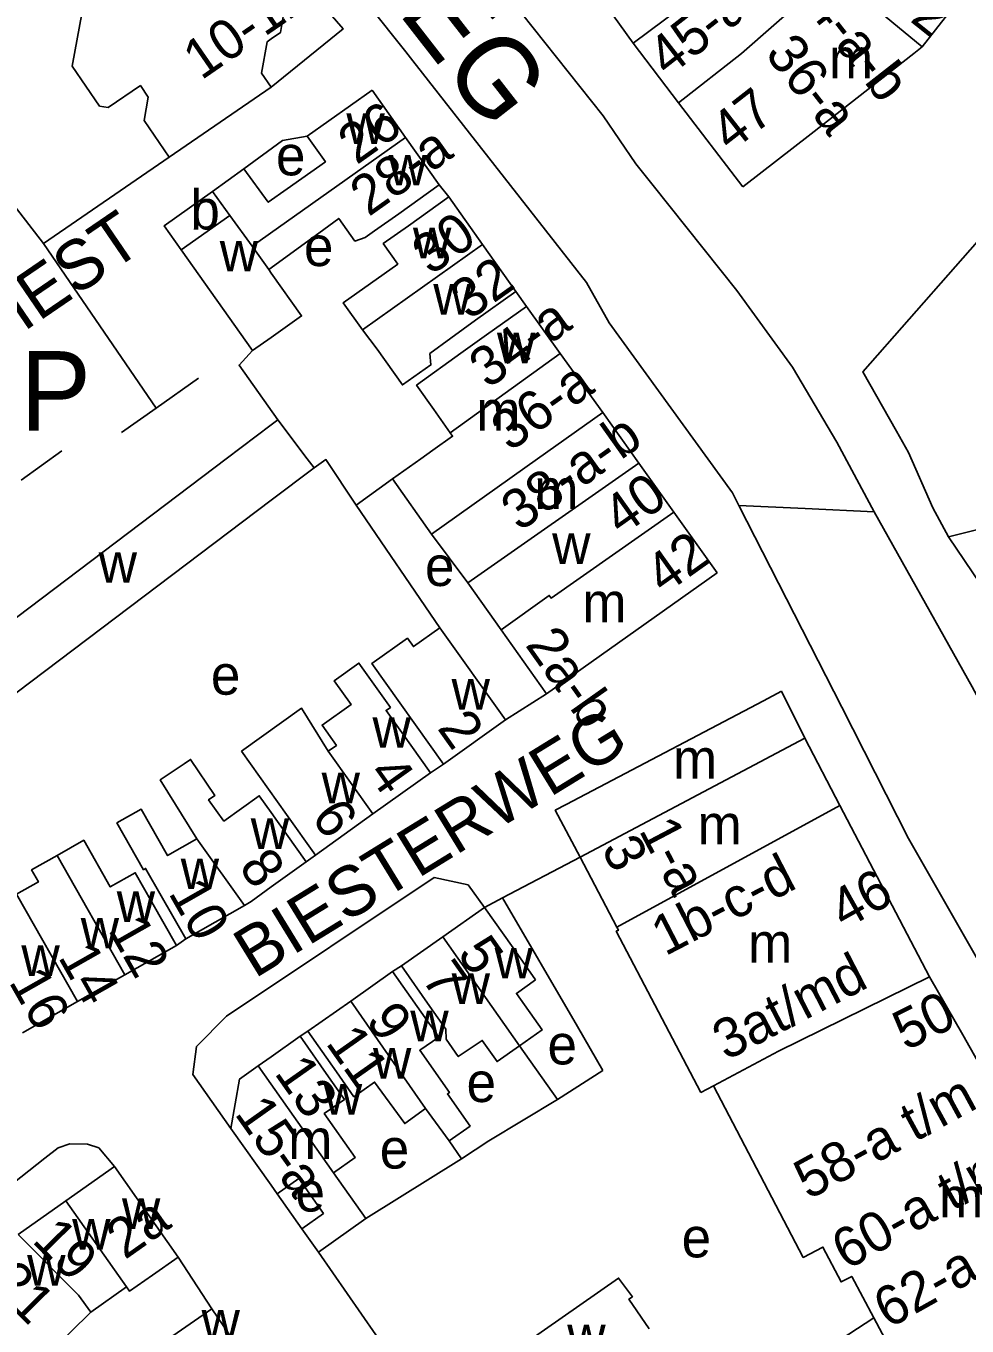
# Model space of a CAD drawing. Extents: x 161141 to 163125, y 381621 to 383200.
# Drawn here: x 161975.3 to 162070.1, y 381912.6 to 382043.6 of the extents above; entities that cross this region are included whole.
import ezdxf

# ---------------------------------------------------------------- set-up
doc = ezdxf.new("R2010")
doc.units = 0
for name, color, linetype in [('BLT_Basislijn', 7, 'Continuous'), ('BLT_Bebouwing', 7, 'Continuous'), ('BLT_Centroide', 7, 'Continuous'), ('BLT_Huisnummer', 7, 'Continuous'), ('BLT_Huisnummer_ tussenligend', 7, 'Continuous'), ('BLT_Huisnummer_reeks', 7, 'Continuous'), ('BLT_Onderverdeling_panden', 7, 'Continuous'), ('BLT_Straatnaam', 7, 'Continuous'), ('BLT_Straatnaam_hoofdweg', 7, 'Continuous'), ('BLT_Tekst_parkeren', 7, 'Continuous'), ('BLT_Vlakafsluiter', 7, 'Continuous')]:
    doc.layers.add(name, color=color, linetype=linetype)

msp = doc.modelspace()

# ---------------------------------------------------------------- linework, layer by layer
at = {"layer": 'BLT_Basislijn'}
for p, q in [((162016.95, 382027.58), (162017.93, 382026.37)), ((161988.4, 382005.09), (161977.07, 382021.68)), ((162025.73, 382015.35), (162024.67, 382016.86)), ((162012.25, 381997.98), (162008.59, 381995.31)), ((162046.51, 381996.55), (162046.84, 381995.91)), ((162085.99, 381996.57), (162068.27, 381992.12)), ((162008.59, 381995.31), (162017.02, 381982.98)), ((162046.84, 381995.91), (162047.15, 381995.3)), ((162047.15, 381995.3), (162057.53, 381974.98)), ((162068.27, 381992.12), (162074.16, 381983.42)), ((162023.63, 381973.7), (162027.76, 381976.32)), ((162057.53, 381974.98), (162064.23, 381961.73)), ((162016.08, 381968.35), (162017.37, 381969.24)), ((162064.23, 381961.73), (162074.69, 381943.44)), ((162003.55, 381959.4), (162004.46, 381960.07)), ((162023.33, 381955.76), (162031.14, 381959.87)), ((162016.45, 381957.81), (161995.5, 381943.85)), ((162019.87, 381957.07), (162016.45, 381957.81)), ((162021.51, 381954.8), (162019.87, 381957.07)), ((162023.33, 381955.76), (162030.88, 381942.79)), ((161990.45, 381950.97), (161991.39, 381951.62)), ((162013.13, 381948.9), (162012.25, 381948.35)), ((161995.5, 381943.85), (161992.49, 381940.79)), ((162003.7, 381942.33), (162002.92, 381941.81)), ((161992.49, 381940.79), (161992.12, 381937.97)), ((161992.12, 381937.97), (161995.95, 381932.53)), ((162021.94, 381931.27), (162028.86, 381935.45)), ((161977.19, 381929.52), (161978.54, 381930.58)), ((162017.94, 381931.27), (162019.2, 381929.48)), ((162019.2, 381929.48), (162021.94, 381931.27)), ((161966.74, 381921.31), (161977.19, 381929.52)), ((162009.54, 381923.44), (162019.2, 381929.48)), ((162000.62, 381925.95), (162003.11, 381922.43)), ((161994.01, 381914.35), (161990.62, 381919.57)), ((162004.78, 381920.06), (162015.87, 381904.08)), ((162044.49, 381902.88), (162060.75, 381913.44))]:
    msp.add_line(p, q, dxfattribs=at)
for points in [[(162038.5, 382027.52), (162036.76, 382029.71), (162033.48, 382034.54), (162020.52, 382050.82), (162012.99, 382060.92), (162006.37, 382069.31), (162004.57, 382071.93), (161995.58, 382083.12), (161974.97, 382110.3), (161963.61, 382124.84)], [(161957.26, 382113.19), (162009.85, 382045.65), (162013.57, 382040.98), (162014.27, 382040.09)], [(161981.77, 382075.03), (162001.01, 382050.52), (162007.26, 382043.31), (161999.99, 382037.45)], [(162046.51, 381996.55), (162034.07, 382013.68), (162031.78, 382017.76), (162014.27, 382040.09)], [(162003.64, 382032.51), (162001.15, 382032.06), (161997.26, 382029.22)], [(161977.07, 382021.68), (161989.73, 382030.38)], [(162038.5, 382027.52), (162046.94, 382016.95), (162052.54, 382009.23)], [(161969.24, 382021.16), (161970.46, 382023.02), (161974.1, 382025.52), (161977.07, 382021.68)], [(162068.27, 381992.12), (162066.7, 381995.05), (162064.23, 382000.64), (162063.04, 382002.77), (162059.63, 382008.76), (162073.65, 382024.66)], [(161998.14, 382010.9), (161996.77, 382009.44), (162000.69, 382003.92)], [(162052.54, 382009.23), (162057.02, 382001.66), (162060.79, 381994.64)], [(162004.34, 381999.08), (162005.52, 381999.91), (162008.59, 381995.31)], [(162077.65, 381964.36), (162075.34, 381968.4), (162070.67, 381977.01), (162060.79, 381994.64)], [(162021.51, 381954.8), (162023.33, 381955.76)], [(161984.21, 381928.68), (161982.62, 381930.58), (161981.51, 381930.95), (161979.72, 381930.98), (161978.54, 381930.58), (161977.49, 381929.77)]]:
    msp.add_lwpolyline(points, dxfattribs=at)
at = {"layer": 'BLT_Bebouwing'}
for p, q in [((162036.49, 382041.88), (162032.68, 382047.16)), ((162069.3, 382046.15), (162065.62, 382041.49)), ((162041.06, 382035.84), (162036.49, 382041.88)), ((161999.99, 382037.45), (161989.73, 382030.38)), ((162003.64, 382032.51), (162010.17, 382037.14)), ((162010.17, 382037.14), (162013.56, 382032.36)), ((162047.56, 382027.39), (162041.06, 382035.84)), ((162054.42, 382032.75), (162047.56, 382027.39)), ((162013.56, 382032.36), (162016.95, 382027.58)), ((161994.1, 382026.91), (161997.26, 382029.22)), ((162021.32, 382021.6), (162017.93, 382026.37)), ((162024.67, 382016.86), (162021.32, 382021.6)), ((162029.14, 382010.61), (162025.73, 382015.35)), ((162033.44, 382004.67), (162029.14, 382010.61)), ((162033.44, 382004.67), (162037.06, 381999.57)), ((162037.06, 381999.57), (162040.58, 381994.63)), ((162016.15, 381992.41), (162012.25, 381997.98)), ((162040.58, 381994.63), (162044.95, 381988.5)), ((162016.15, 381992.41), (162019.84, 381987.5)), ((162044.95, 381988.5), (162027.76, 381976.32)), ((162023.19, 381982.76), (162019.84, 381987.5)), ((162023.63, 381973.7), (162017.02, 381982.98)), ((162027.76, 381976.32), (162023.19, 381982.76)), ((162051.45, 381976.57), (162053.8, 381971.85)), ((162017.37, 381969.24), (162023.63, 381973.7)), ((162057.33, 381965.06), (162053.8, 381971.85)), ((162016.08, 381968.35), (162010.27, 381964.22)), ((162066.37, 381947.82), (162057.33, 381965.06)), ((162004.46, 381960.07), (162010.27, 381964.22)), ((162031.14, 381959.87), (162034.84, 381952.81)), ((162021.51, 381954.8), (162017.32, 381951.85)), ((162017.32, 381951.85), (162013.13, 381948.9)), ((161990.45, 381950.97), (161985.24, 381948.01)), ((161985.24, 381948.01), (161980.47, 381945.31)), ((162012.25, 381948.35), (162008.02, 381945.36)), ((162066.37, 381947.82), (162069.73, 381941.95)), ((161980.47, 381945.31), (161974.95, 381942.17)), ((162008.02, 381945.36), (162003.7, 381942.33)), ((162033.45, 381938.36), (162030.88, 381942.79)), ((162069.73, 381941.95), (162084.9, 381914.96)), ((162025.05, 381940.86), (162028.86, 381935.45)), ((162028.86, 381935.45), (162033.45, 381938.36)), ((162044.58, 381936.81), (162043.32, 381936.15)), ((162015.57, 381934.54), (162017.94, 381931.27)), ((161984.21, 381928.68), (161979.31, 381925.23)), ((161990.62, 381919.57), (161984.21, 381928.68)), ((162006.28, 381928.07), (162009.54, 381923.44)), ((161979.31, 381925.23), (161974.49, 381921.83)), ((162009.54, 381923.44), (162004.78, 381920.06)), ((162004.78, 381920.06), (162003.11, 381922.43)), ((161981.82, 381914.03), (161985.42, 381916.57)), ((161981.82, 381914.03), (161977.82, 381910.09)), ((161994.01, 381914.35), (161996.32, 381910.99))]:
    msp.add_line(p, q, dxfattribs=at)
for points in [[(161928.64, 382028.94), (161932.58, 382050.37), (161934.36, 382060.03), (161935.91, 382059.74), (161937.22, 382060.65), (161939.06, 382070.6), (161943.26, 382073.49), (161953.27, 382071.65), (161953.91, 382072.09), (161954.31, 382074.25), (161985.54, 382068.51), (161989.77, 382062.38), (161989.52, 382061.05), (161994.29, 382054.12), (161994.07, 382052.96), (161996.64, 382052.49), (162001.39, 382045.56), (162000.94, 382042.94), (161999.99, 382042.3), (161999.61, 382042.01), (161999.02, 382038.85), (161999.99, 382037.45)], [(161989.73, 382030.38), (161987.19, 382034.07), (161987.62, 382036.42), (161986.82, 382037.59), (161983.59, 382035.37), (161982.71, 382035.53), (161979.94, 382039.55), (161981.9, 382050.17)], [(162065.62, 382041.49), (162064.77, 382040.83), (162054.42, 382032.75)], [(161997.26, 382029.22), (161999.71, 382025.84), (162001.63, 382027.2), (162005.47, 382029.92), (162003.64, 382032.51)], [(162016.95, 382027.58), (162012.87, 382024.69), (162010.42, 382022.95), (162009.47, 382022.28), (162008.45, 382021.93), (162006.82, 382024.21), (162004.8, 382022.73), (161999.77, 382019.05)], [(161990.93, 382021.04), (161989.22, 382023.45), (161994.1, 382026.91)], [(162017.93, 382026.37), (162013.85, 382023.48), (162011.3, 382021.67), (162012.76, 382019.61), (162007.27, 382015.72), (162009.2, 382013)], [(161998.14, 382010.9), (161990.93, 382021.04)], [(161999.77, 382019.05), (162000.02, 382018.7), (162003.08, 382014.39), (162000, 382012.22), (161998.14, 382010.9)], [(162009.2, 382013), (162010.69, 382011.04), (162013.24, 382007.44), (162016.1, 382009.46), (162015.99, 382010.59), (162018.11, 382012.16), (162020.59, 382013.97), (162024.67, 382016.86)], [(162025.73, 382015.35), (162021.72, 382012.5), (162019.14, 382010.64), (162014.66, 382007.41), (162016.39, 382004.97), (162018.05, 382002.62)], [(162000.69, 382003.92), (162000, 382003.4), (161995.47, 382000), (161966.98, 381978.47), (161964.04, 381977.78), (161954.43, 381979.68)], [(162004.34, 381999.08), (162003.65, 382000), (162000.69, 382003.92)], [(162012.25, 381997.98), (162015.1, 382000), (162016.31, 382000.86), (162018.3, 382002.27), (162018.05, 382002.62)], [(162004.34, 381999.08), (162000, 381995.81), (161967.21, 381971.07)], [(162017.02, 381982.98), (162014.35, 381981.07), (162013.74, 381981.92), (162010.15, 381979.37), (162017.37, 381969.24)], [(162005.76, 381970.53), (162006.58, 381971.12), (162005.13, 381973.16), (162008.07, 381975.25), (162006.37, 381977.64), (162008.85, 381979.41), (162012.03, 381974.95), (162011.59, 381974.64), (162013.17, 381972.43), (162016.08, 381968.35)], [(162051.45, 381976.57), (162049.64, 381975.62), (162029.75, 381965.17), (162028.64, 381964.59), (162031.14, 381959.87)], [(161997, 381970.54), (162003.07, 381974.87), (162005.76, 381970.53)], [(161997, 381970.54), (162001.56, 381964.15), (162004.46, 381960.07)], [(161992.53, 381961.71), (161988.82, 381967.65), (161991.24, 381969.27), (161991.88, 381969.7), (161994.32, 381966.07), (161993.7, 381965.65), (161995.24, 381963.49), (161998.8, 381966.04), (162000.01, 381964.37), (162000.65, 381963.47), (162003.55, 381959.4)], [(161991.39, 381951.62), (161988.92, 381955.97), (161987.35, 381958.72), (161987.14, 381958.6), (161984.46, 381963.31), (161986.9, 381964.7), (161989.56, 381960.02), (161992.53, 381961.71)], [(161978.42, 381960.04), (161981.11, 381961.57), (161983.78, 381956.86), (161986.3, 381958.29), (161987.98, 381955.32), (161990.45, 381950.97)], [(161974.34, 381956.12), (161976.54, 381957.37), (161975.85, 381958.58), (161978.42, 381960.04)], [(162003.55, 381959.4), (161999.99, 381956.86), (161997.98, 381955.38), (161997.31, 381955)], [(161997.31, 381955), (161991.39, 381951.62)], [(162026.65, 381947.5), (162024.39, 381950.72), (162021.51, 381954.8)], [(162043.32, 381936.15), (162034.79, 381952.39), (162035.01, 381952.5), (162034.84, 381952.81)], [(162013.13, 381948.9), (162016, 381944.81), (162017.62, 381942.52), (162017.66, 381941.53), (162018.86, 381939.77), (162021.28, 381941.4), (162022.77, 381939.27), (162025.05, 381940.86)], [(162017.94, 381931.27), (162020.06, 381932.76), (162017.77, 381936), (162017.98, 381936.15), (162014.99, 381940.4), (162016.9, 381941.74), (162015.13, 381944.26), (162012.25, 381948.35)], [(162025.05, 381940.86), (162027.32, 381942.46), (162024.73, 381946.14), (162026.65, 381947.5)], [(161998.69, 381938.84), (162000, 381939.76), (162002.92, 381941.81)], [(162006.28, 381928.07), (162008.46, 381929.6), (162005.35, 381934.02), (162007.39, 381935.45), (162005.79, 381937.72), (162002.92, 381941.81)], [(162003.7, 381942.33), (162006.58, 381938.24), (162008.34, 381935.73), (162010.43, 381937.2), (162013.47, 381933.02), (162015.57, 381934.54)], [(161995.95, 381932.53), (161996.82, 381937.51), (161998.69, 381938.84)], [(162060.75, 381913.44), (162058.52, 381917.63), (162057.45, 381917.07), (162055.62, 381920.57), (162053.64, 381919.53), (162044.58, 381936.81)], [(162000.62, 381925.95), (162000, 381926.82), (161995.95, 381932.53)], [(162000.62, 381925.95), (162002.81, 381927.49), (162005.28, 381923.97), (162003.11, 381922.43)], [(161985.42, 381916.57), (161985.73, 381916.12), (161988.03, 381917.74), (161990.62, 381919.57)], [(162015.87, 381904.08), (162035.02, 381917.46), (162036.41, 381915.57), (162036.06, 381915.33), (162038.1, 381912.33)], [(161991.56, 381908.58), (161989.65, 381911.35), (161994.01, 381914.35)], [(162068.25, 381899.39), (162060.75, 381913.44)]]:
    msp.add_lwpolyline(points, dxfattribs=at)
at = {"layer": 'BLT_Onderverdeling_panden'}
for p, q in [((162056.64, 382048.94), (162065.62, 382041.49)), ((161998.1, 382021.4), (162013.56, 382032.36)), ((161995.83, 382024.52), (161994.1, 382026.91)), ((161990.93, 382021.04), (161995.83, 382024.52)), ((161998.1, 382021.4), (161995.83, 382024.52)), ((161999.77, 382019.05), (161998.1, 382021.4)), ((162009.2, 382013), (162021.32, 382021.6)), ((162018.05, 382002.62), (162029.14, 382010.61)), ((161988.4, 382005.09), (161992.69, 382008.11)), ((161988.4, 382005.09), (161984.93, 382002.65)), ((161974.8, 381997.85), (161978.92, 382000.8)), ((162019.84, 381987.5), (162037.06, 381999.57)), ((162053.8, 381971.85), (162031.14, 381959.87)), ((162005.76, 381970.53), (162010.27, 381964.22)), ((162034.84, 381952.81), (162057.33, 381965.06)), ((161992.53, 381961.71), (161997.31, 381955)), ((161978.42, 381960.04), (161985.24, 381948.01)), ((161974.34, 381956.12), (161980.47, 381945.31)), ((162025.05, 381940.86), (162017.32, 381951.85)), ((162051.14, 381940.33), (162066.37, 381947.82)), ((162015.57, 381934.54), (162008.02, 381945.36)), ((162044.58, 381936.81), (162051.14, 381940.33)), ((161998.69, 381938.84), (162006.28, 381928.07)), ((161985.42, 381916.57), (161979.31, 381925.23))]:
    msp.add_line(p, q, dxfattribs=at)
for points in [[(162036.49, 382041.88), (162047.56, 382050.12)], [(162056.64, 382048.94), (162047.42, 382040.82), (162041.06, 382035.84)], [(162016.15, 381992.41), (162026.85, 382000), (162033.44, 382004.67)], [(162040.58, 381994.63), (162028.22, 381985.97), (162028.03, 381986.23), (162023.19, 381982.76)], [(161981.82, 381914.03), (161980.57, 381915.73), (161974.49, 381921.83)]]:
    msp.add_lwpolyline(points, dxfattribs=at)
at = {"layer": 'BLT_Vlakafsluiter'}
for p, q in [((162047.15, 381995.3), (162053.83, 381994.98)), ((162053.83, 381994.98), (162060.79, 381994.64))]:
    msp.add_line(p, q, dxfattribs=at)

# ---------------------------------------------------------------- texts
at = {"layer": 'BLT_Centroide'}
for s, p in [('m', (162056.23, 382038.34)), ('w', (162007.59, 382031.72)), ('e', (162000.49, 382028.55)), ('w', (162011.84, 382027.53)), ('b', (161991.86, 382023.09)), ('e', (162003.31, 382019.41)), ('w', (162014.3, 382020.2)), ('w', (161994.82, 382018.88)), ('w', (162016.35, 382014.53)), ('w', (162022.77, 382009.62)), ('m', (162020.68, 382002.84)), ('m', (162026.52, 381994.95)), ('w', (162028.33, 381989.4)), ('w', (161982.62, 381987.5)), ('e', (162015.51, 381987.18)), ('m', (162031.37, 381983.52)), ('e', (161993.93, 381976.23)), ('w', (162018.19, 381974.73)), ('w', (162010.22, 381970.88)), ('m', (162040.5, 381967.76)), ('w', (162005.09, 381965.3)), ('w', (161997.95, 381960.69)), ('m', (162042.98, 381961.14)), ('w', (161990.89, 381956.64)), ('w', (161984.44, 381953.34)), ('w', (161980.81, 381950.67)), ('m', (162048.08, 381949.23)), ('w', (161974.83, 381947.89)), ('w', (162022.53, 381947.65)), ('w', (162018.2, 381945.08)), ('w', (162014.03, 381941.31)), ('e', (162027.86, 381938.98)), ('w', (162010.27, 381937.56)), ('e', (162019.7, 381935.19)), ('w', (162005.31, 381933.92)), ('m', (162001.72, 381929.44)), ('e', (162010.95, 381928.49)), ('e', (162002.46, 381924.16)), ('m', (162067.33, 381923.58)), ('w', (161984.97, 381922.41)), ('w', (161979.95, 381920.33)), ('e', (162041.38, 381919.54)), ('w', (161975.41, 381916.7)), ('w', (161992.99, 381911.16)), ('w', (162029.85, 381909.68))]:
    msp.add_text(s, height=4, dxfattribs=at).set_placement(p)
at = {"layer": 'BLT_Huisnummer'}
for s, rotation, p in [('32', 321.523, (162061.97, 382045.99)), ('26', 35.4096, (162008.62, 382029.55)), ('30', 35.3597, (162016.09, 382018.4)), ('32', 35.352, (162019.96, 382013.89)), ('40', 35.352, (162035.31, 381992.13)), ('2', 305.4744, (162016.67, 381972.86)), ('4', 305.4744, (162009.67, 381968.27)), ('6', 305.4764, (162003.96, 381963.88)), ('8', 305.8989, (161996.65, 381958.85)), ('10', 299.6511, (161989.59, 381956.27)), ('12', 299.5681, (161983.51, 381952.57)), ('5', 305.1443, (162018.68, 381950.11)), ('7', 305.1443, (162015.07, 381947.62)), ('16', 299.5587, (161973.5, 381947.31)), ('9', 305.1554, (162009.46, 381943.41)), ('11', 305.1554, (162005.43, 381941.14)), ('13', 305.1394, (162000.25, 381938.11)), ('2a', 35.1795, (161985.26, 381919.25)), ('19', 314.5327, (161975.8, 381921.14))]:
    msp.add_text(s, height=4, rotation=rotation, dxfattribs=at).set_placement(p)
at = {"layer": 'BLT_Huisnummer_ tussenligend'}
for s, rotation, p in [('14', 299.5681, (161978.47, 381949.81)), ('21', 314.5327, (161971.5, 381916.79))]:
    msp.add_text(s, height=4, rotation=rotation, dxfattribs=at).set_placement(p)
at = {"layer": 'BLT_Huisnummer_reeks'}
for s, rotation, p in [('10-12', 34.5535, (161992.96, 382038.08)), ('34-a-b', 308.0233, (162052.01, 382047.82)), ('45-a', 37.9905, (162040, 382038.35)), ('36-a', 308.0233, (162049.69, 382040.77)), ('47', 37.9819, (162046.32, 382030.8)), ('28-a', 35.3432, (162009.83, 382024.33)), ('34-a', 35.7842, (162021.86, 382006.98)), ('36-a', 35.352, (162024.06, 382000.64)), ('38-a-b', 35.3578, (162025.05, 381992.59)), ('42', 35.4916, (162039.59, 381986.22)), ('2a-b', 305.3388, (162025.54, 381981.24)), ('1-a', 297.6876, (162037.02, 381962.58)), ('3', 297.6876, (162033.22, 381960.72)), ('1b-c-d', 27.3333, (162039.71, 381949.85)), ('46', 29.3333, (162057.78, 381952.5)), ('3at/md', 27.3333, (162045.86, 381939.32)), ('50', 26.2088, (162063.97, 381940.31)), ('58-a t/m f', 28.5627, (162054.16, 381925.29)), ('15-a', 305.3246, (161996.24, 381934.02)), ('60-a t/m f', 29.3307, (162058.01, 381918.2)), ('62-a t/m f', 29.3307, (162062.23, 381912.3))]:
    msp.add_text(s, height=4, rotation=rotation, dxfattribs=at).set_placement(p)
at = {"layer": 'BLT_Straatnaam'}
for s, rotation, p in [('DEN BIEST', 34.3282, (161958.16, 382001.21)), ('BIESTERWEG', 31.5563, (161998.33, 381947.57))]:
    msp.add_text(s, height=5, rotation=rotation, dxfattribs=at).set_placement(p)
at = {"layer": 'BLT_Straatnaam_hoofdweg'}
msp.add_text('LEENDERWEG', height=8, rotation=307.9254, dxfattribs=at).set_placement((161975.45, 382092.8))
at = {"layer": 'BLT_Tekst_parkeren'}
msp.add_text('P', height=8, dxfattribs=at).set_placement((161974.71, 382002.84))

doc.saveas('drawing.dxf')
